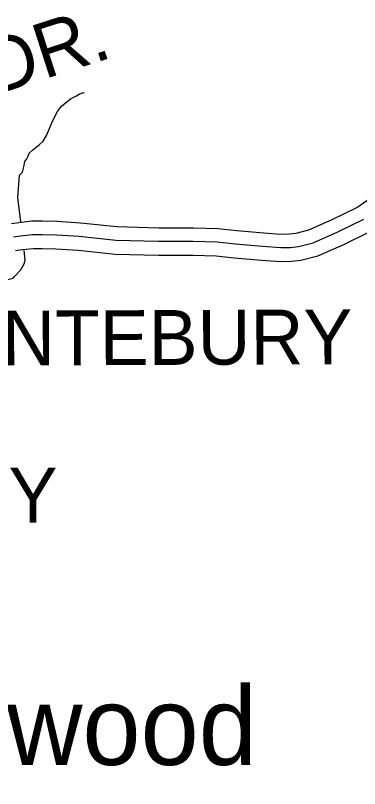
# Model space of a CAD drawing. Extents: x 1551132 to 1791609, y 378168 to 563823.
# Drawn here: x 1657991 to 1660313, y 420962 to 426177 of the extents above; entities that cross this region are included whole.
import ezdxf

# ---------------------------------------------------------------- set-up
doc = ezdxf.new("R2010")
doc.units = 0
for name, color, linetype in [('DESIGN - ROW - Right-of-Way and Easement Labels', 7, 'Continuous'), ('DESIGN - TRANSPORTATION - Text', 7, 'Continuous'), ('SURVEY - PROPERTY - Owners', 7, 'Continuous'), ('SURVEY - VEGETATION - Features with Text', 7, 'Continuous')]:
    doc.layers.add(name, color=color, linetype=linetype)

msp = doc.modelspace()

# ---------------------------------------------------------------- linework, layer by layer
at = {"layer": 'DESIGN - TRANSPORTATION - Text'}
for points in [[(1658018.538, 425099.026), (1658038.371, 425120.585), (1658048.604, 425156.569), (1658054.837, 425192.578), (1658066.962, 425210.529), (1658077.078, 425228.479), (1658083.203, 425248.471), (1658109.344, 425270.322), (1658153.585, 425306.064), (1658177.726, 425327.932), (1658199.984, 425367.841), (1658246.666, 425471.677), (1658275.04, 425529.57), (1658301.273, 425565.446), (1658327.406, 425585.289), (1658363.596, 425615.081), (1658403.729, 425634.832), (1658421.803, 425646.724), (1658447.87, 425656.557), (1658455.853, 425654.49)], [(1658026.512, 424784.042), (1658007.229, 424949.538), (1658018.538, 425099.026)], [(1656640.203, 424579.503), (1656863.748, 424550.394), (1657358.069, 424329.972), (1657561.49, 424303.371), (1657579.006, 424309.263), (1657625.146, 424330.972), (1657733.336, 424360.256), (1657829.442, 424377.598), (1657903.532, 424391.099), (1657939.547, 424394.849), (1657975.613, 424404.607), (1657985.688, 424416.558), (1658027.979, 424460.334), (1658050.253, 424502.243), (1658056.628, 424525.502), (1658049.003, 424590.971)]]:
    msp.add_lwpolyline(points, dxfattribs=at)
at = {"layer": 'SURVEY - PROPERTY - Owners'}
for points in [[(1657964.355, 424772.95), (1658014.254, 424780.417), (1658101.669, 424790.234), (1658172.984, 424790.551), (1658272.29, 424788.034), (1658429.636, 424777.117), (1658675.664, 424752.184), (1658958.682, 424743.975), (1659039.614, 424743.975), (1659192.935, 424744.025), (1659357.473, 424739.192), (1659484.203, 424726.35), (1659666.682, 424709.65), (1659783.313, 424701.483), (1659841.311, 424702.991), (1659885.194, 424707.675), (1659971.65, 424729.784), (1660129.38, 424799.386), (1660295.743, 424880.838), (1660430.006, 424974.674)], [(1657977.772, 424683.24), (1658026.029, 424690.457), (1658106.944, 424699.549), (1658172.034, 424699.832), (1658267.998, 424697.407), (1658421.92, 424686.723), (1658669.772, 424661.606), (1658957.365, 424653.264), (1659039.63, 424653.264), (1659191.618, 424653.315), (1659351.565, 424648.615), (1659475.495, 424636.056), (1659659.382, 424619.231), (1659781.321, 424610.689), (1659847.32, 424612.406), (1659901.327, 424618.172), (1660001.399, 424643.765), (1660167.645, 424717.125), (1660341.941, 424802.461)], [(1657991.713, 424589.979), (1658038.27, 424596.946), (1658112.427, 424605.279), (1658171.05, 424605.529), (1658263.54, 424603.196), (1658413.903, 424592.763), (1658663.647, 424567.454), (1658955.999, 424558.97), (1659039.647, 424558.97), (1659190.252, 424559.02), (1659345.423, 424554.462), (1659466.445, 424542.195), (1659651.791, 424525.236), (1659779.246, 424516.311), (1659853.561, 424518.245), (1659918.101, 424525.137), (1660032.324, 424554.346), (1660207.419, 424631.615), (1660389.965, 424720.984)]]:
    msp.add_lwpolyline(points, dxfattribs=at)

# ---------------------------------------------------------------- texts
at = {"layer": 'DESIGN - ROW - Right-of-Way and Easement Labels'}
for s, height, rotation, p in [('CASPIAN DR.', 369.99319, 17.922219, (1655646.626, 424924.453)), ('CANTEBURY', 369.9913, 0.213369, (1657213.947, 423812.566)), ('ASBURY', 369.9913, 0.000031, (1656240.128, 422755.188))]:
    msp.add_text(s, height=height, rotation=rotation, dxfattribs=at).set_placement(p)
at = {"layer": 'SURVEY - VEGETATION - Features with Text'}
msp.add_text('Hollywood', height=527.9876, rotation=0.000031, dxfattribs=at).set_placement((1656363.833, 421120.762))

doc.saveas('drawing.dxf')
